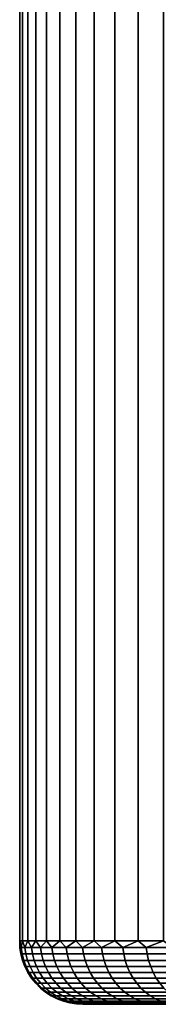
# Model space of a CAD drawing. Header units: metres. Extents: x -109 to 109, y -100 to 58.
# Tile 553 of 642: x 63.51 to 65.69, y 27.5 to 43. Entities that reach past the tile are written whole.
import ezdxf

# ---------------------------------------------------------------- set-up
doc = ezdxf.new("R2010")
doc.units = ezdxf.units.M
doc.layers.add('solid_21_062_100_XXX', color=7, linetype='CONTINUOUS')

msp = doc.modelspace()

# ---------------------------------------------------------------- linework, layer by layer
at = {"layer": 'solid_21_062_100_XXX'}
for points in [[(63.505302, 47.799999, -0.371239), (63.547691, 47.799999, -1.112499), (63.547688, 28.5, -1.112475), (63.505302, 28.5, -0.371229)], [(63.505302, 47.799999, 0.371239), (63.505302, 47.799999, -0.371239), (63.505302, 28.5, -0.371229), (63.505302, 28.5, 0.371229)], [(63.547691, 47.799999, 1.112499), (63.505302, 47.799999, 0.371239), (63.505302, 28.5, 0.371229), (63.547688, 28.5, 1.112475)], [(63.547691, 47.799999, -1.112499), (63.632324, 47.799999, -1.85011), (63.63232, 28.5, -1.850093), (63.547688, 28.5, -1.112475)], [(63.632324, 47.799999, 1.85011), (63.547691, 47.799999, 1.112499), (63.547688, 28.5, 1.112475), (63.63232, 28.5, 1.850093)], [(63.632324, 47.799999, -1.85011), (63.758923, 47.799999, -2.581661), (63.758926, 28.5, -2.581676), (63.63232, 28.5, -1.850093)], [(63.758923, 47.799999, 2.581661), (63.632324, 47.799999, 1.85011), (63.63232, 28.5, 1.850093), (63.758926, 28.5, 2.581676)], [(63.758923, 47.799999, -2.581661), (63.927086, 47.799999, -3.304815), (63.92709, 28.5, -3.304838), (63.758926, 28.5, -2.581676)], [(63.927086, 47.799999, 3.304815), (63.758923, 47.799999, 2.581661), (63.758926, 28.5, 2.581676), (63.92709, 28.5, 3.304838)], [(63.927086, 47.799999, -3.304815), (64.136261, 47.799999, -4.017209), (64.136269, 28.5, -4.017221), (63.92709, 28.5, -3.304838)], [(64.136261, 47.799999, 4.017209), (63.927086, 47.799999, 3.304815), (63.92709, 28.5, 3.304838), (64.136269, 28.5, 4.017221)], [(64.136261, 47.799999, -4.017209), (64.385773, 47.799999, -4.716507), (64.385765, 28.5, -4.7165), (64.136269, 28.5, -4.017221)], [(64.385773, 47.799999, 4.716507), (64.136261, 47.799999, 4.017209), (64.136269, 28.5, 4.017221), (64.385765, 28.5, 4.7165)], [(64.385773, 47.799999, -4.716507), (64.674797, 47.799999, -5.400416), (64.674782, 28.5, -5.400395), (64.385765, 28.5, -4.7165)], [(64.674797, 47.799999, 5.400416), (64.385773, 47.799999, 4.716507), (64.385765, 28.5, 4.7165), (64.674782, 28.5, 5.400395)], [(64.674797, 47.799999, -5.400416), (65.00238, 47.799999, -6.066692), (65.002373, 28.5, -6.066675), (64.674782, 28.5, -5.400395)], [(65.00238, 47.799999, 6.066692), (64.674797, 47.799999, 5.400416), (64.674782, 28.5, 5.400395), (65.002373, 28.5, 6.066675)], [(65.00238, 47.799999, -6.066692), (65.367455, 47.799999, -6.713157), (65.367462, 28.5, -6.713167), (65.002373, 28.5, -6.066675)], [(65.367455, 47.799999, 6.713157), (65.00238, 47.799999, 6.066692), (65.002373, 28.5, 6.066675), (65.367462, 28.5, 6.713167)], [(65.367455, 47.799999, -6.713157), (65.768852, 47.799999, -7.337741), (65.768867, 28.5, -7.337762), (65.367462, 28.5, -6.713167)], [(65.768852, 47.799999, 7.337741), (65.367455, 47.799999, 6.713157), (65.367462, 28.5, 6.713167), (65.768867, 28.5, 7.337762)], [(63.505302, 28.5, -0.371229), (63.525921, 28.395472, -0.728609), (63.505478, 28.395472)], [(63.505302, 28.5, -0.371229), (63.547688, 28.5, -1.112475), (63.525921, 28.395472, -0.728609)], [(63.505302, 28.5, 0.371229), (63.505478, 28.395472), (63.525921, 28.395472, 0.728609)], [(63.505302, 28.5, 0.371229), (63.505302, 28.5, -0.371229), (63.505478, 28.395472)], [(63.547688, 28.5, 1.112475), (63.505302, 28.5, 0.371229), (63.525921, 28.395472, 0.728609)], [(63.505478, 28.395472), (63.525921, 28.395472, -0.728609), (63.54229, 28.291986, -0.727689), (63.521873, 28.291986)], [(63.525921, 28.395472, 0.728609), (63.505478, 28.395472), (63.521873, 28.291986), (63.54229, 28.291986, 0.727689)], [(63.547688, 28.5, -1.112475), (63.587185, 28.395472, -1.454925), (63.525921, 28.395472, -0.728609)], [(63.547688, 28.5, 1.112475), (63.525921, 28.395472, 0.728609), (63.587185, 28.395472, 1.454925)], [(63.525921, 28.395472, -0.728609), (63.587185, 28.395472, -1.454925), (63.603477, 28.291986, -1.453089), (63.54229, 28.291986, -0.727689)], [(63.587185, 28.395472, 1.454925), (63.525921, 28.395472, 0.728609), (63.54229, 28.291986, 0.727689), (63.603477, 28.291986, 1.453089)], [(63.547688, 28.5, -1.112475), (63.63232, 28.5, -1.850093), (63.587185, 28.395472, -1.454925)], [(63.63232, 28.5, 1.850093), (63.547688, 28.5, 1.112475), (63.587185, 28.395472, 1.454925)], [(63.63232, 28.5, -1.850093), (63.689079, 28.395472, -2.176663), (63.587185, 28.395472, -1.454925)], [(63.63232, 28.5, 1.850093), (63.587185, 28.395472, 1.454925), (63.689079, 28.395472, 2.176663)], [(63.587185, 28.395472, -1.454925), (63.689079, 28.395472, -2.176663), (63.705242, 28.291986, -2.173917), (63.603477, 28.291986, -1.453089)], [(63.689079, 28.395472, 2.176663), (63.587185, 28.395472, 1.454925), (63.603477, 28.291986, 1.453089), (63.705242, 28.291986, 2.173917)], [(63.63232, 28.5, -1.850093), (63.758926, 28.5, -2.581676), (63.689079, 28.395472, -2.176663)], [(63.758926, 28.5, 2.581676), (63.63232, 28.5, 1.850093), (63.689079, 28.395472, 2.176663)], [(63.758926, 28.5, -2.581676), (63.83128, 28.395472, -2.891553), (63.689079, 28.395472, -2.176663)], [(63.758926, 28.5, 2.581676), (63.689079, 28.395472, 2.176663), (63.83128, 28.395472, 2.891553)], [(63.689079, 28.395472, -2.176663), (63.83128, 28.395472, -2.891553), (63.847263, 28.291986, -2.887905), (63.705242, 28.291986, -2.173917)], [(63.83128, 28.395472, 2.891553), (63.689079, 28.395472, 2.176663), (63.705242, 28.291986, 2.173917), (63.847263, 28.291986, 2.887905)], [(63.758926, 28.5, -2.581676), (63.92709, 28.5, -3.304838), (63.83128, 28.395472, -2.891553)], [(63.92709, 28.5, 3.304838), (63.758926, 28.5, 2.581676), (63.83128, 28.395472, 2.891553)], [(63.92709, 28.5, -3.304838), (64.013336, 28.395472, -3.597345), (63.83128, 28.395472, -2.891553)], [(63.92709, 28.5, 3.304838), (63.83128, 28.395472, 2.891553), (64.013336, 28.395472, 3.597345)], [(63.83128, 28.395472, -2.891553), (64.013336, 28.395472, -3.597345), (64.029091, 28.291986, -3.592806), (63.847263, 28.291986, -2.887905)], [(64.013336, 28.395472, 3.597345), (63.83128, 28.395472, 2.891553), (63.847263, 28.291986, 2.887905), (64.029091, 28.291986, 3.592806)], [(63.92709, 28.5, -3.304838), (64.136269, 28.5, -4.017221), (64.013336, 28.395472, -3.597345)], [(64.136269, 28.5, 4.017221), (63.92709, 28.5, 3.304838), (64.013336, 28.395472, 3.597345)], [(64.136269, 28.5, -4.017221), (64.234688, 28.395472, -4.291819), (64.013336, 28.395472, -3.597345)], [(64.136269, 28.5, 4.017221), (64.013336, 28.395472, 3.597345), (64.234688, 28.395472, 4.291819)], [(64.013336, 28.395472, -3.597345), (64.234688, 28.395472, -4.291819), (64.25016, 28.291986, -4.286403), (64.029091, 28.291986, -3.592806)], [(64.234688, 28.395472, 4.291819), (64.013336, 28.395472, 3.597345), (64.029091, 28.291986, 3.592806), (64.25016, 28.291986, 4.286403)], [(64.136269, 28.5, -4.017221), (64.385765, 28.5, -4.7165), (64.234688, 28.395472, -4.291819)], [(64.385765, 28.5, 4.7165), (64.136269, 28.5, 4.017221), (64.234688, 28.395472, 4.291819)], [(64.385765, 28.5, -4.7165), (64.494629, 28.395472, -4.972788), (64.234688, 28.395472, -4.291819)], [(64.385765, 28.5, 4.7165), (64.234688, 28.395472, 4.291819), (64.494629, 28.395472, 4.972788)], [(64.234688, 28.395472, -4.291819), (64.494629, 28.395472, -4.972788), (64.509773, 28.291986, -4.966514), (64.25016, 28.291986, -4.286403)], [(64.494629, 28.395472, 4.972788), (64.234688, 28.395472, 4.291819), (64.25016, 28.291986, 4.286403), (64.509773, 28.291986, 4.966514)], [(64.385765, 28.5, -4.7165), (64.674782, 28.5, -5.400395), (64.494629, 28.395472, -4.972788)], [(64.674782, 28.5, 5.400395), (64.385765, 28.5, 4.7165), (64.494629, 28.395472, 4.972788)], [(64.674782, 28.5, -5.400395), (64.792343, 28.395472, -5.638112), (64.494629, 28.395472, -4.972788)], [(64.674782, 28.5, 5.400395), (64.494629, 28.395472, 4.972788), (64.792343, 28.395472, 5.638112)], [(64.494629, 28.395472, -4.972788), (64.792343, 28.395472, -5.638112), (64.807114, 28.291986, -5.630998), (64.509773, 28.291986, -4.966514)], [(64.792343, 28.395472, 5.638112), (64.494629, 28.395472, 4.972788), (64.509773, 28.291986, 4.966514), (64.807114, 28.291986, 5.630998)], [(64.674782, 28.5, -5.400395), (65.002373, 28.5, -6.066675), (64.792343, 28.395472, -5.638112)], [(65.002373, 28.5, 6.066675), (64.674782, 28.5, 5.400395), (64.792343, 28.395472, 5.638112)], [(65.002373, 28.5, -6.066675), (65.126892, 28.395472, -6.285696), (64.792343, 28.395472, -5.638112)], [(65.002373, 28.5, 6.066675), (64.792343, 28.395472, 5.638112), (65.126892, 28.395472, 6.285696)], [(64.792343, 28.395472, -5.638112), (65.126892, 28.395472, -6.285696), (65.141243, 28.291986, -6.277765), (64.807114, 28.291986, -5.630998)], [(65.126892, 28.395472, 6.285696), (64.792343, 28.395472, 5.638112), (64.807114, 28.291986, 5.630998), (65.141243, 28.291986, 6.277765)], [(65.002373, 28.5, -6.066675), (65.367462, 28.5, -6.713167), (65.126892, 28.395472, -6.285696)], [(65.367462, 28.5, 6.713167), (65.002373, 28.5, 6.066675), (65.126892, 28.395472, 6.285696)], [(65.367462, 28.5, -6.713167), (65.497223, 28.395472, -6.913503), (65.126892, 28.395472, -6.285696)], [(65.367462, 28.5, 6.713167), (65.126892, 28.395472, 6.285696), (65.497223, 28.395472, 6.913503)], [(65.126892, 28.395472, -6.285696), (65.497223, 28.395472, -6.913503), (65.511108, 28.291986, -6.904779), (65.141243, 28.291986, -6.277765)], [(65.497223, 28.395472, 6.913503), (65.126892, 28.395472, 6.285696), (65.141243, 28.291986, 6.277765), (65.511108, 28.291986, 6.904779)], [(65.367462, 28.5, -6.713167), (65.768867, 28.5, -7.337762), (65.497223, 28.395472, -6.913503)], [(65.768867, 28.5, 7.337762), (65.367462, 28.5, 6.713167), (65.497223, 28.395472, 6.913503)], [(65.768867, 28.5, -7.337762), (65.902176, 28.395472, -7.519557), (65.497223, 28.395472, -6.913503)], [(65.768867, 28.5, 7.337762), (65.497223, 28.395472, 6.913503), (65.902176, 28.395472, 7.519557)], [(65.497223, 28.395472, -6.913503), (65.902176, 28.395472, -7.519557), (65.91555, 28.291986, -7.510069), (65.511108, 28.291986, -6.904779)], [(65.902176, 28.395472, 7.519557), (65.497223, 28.395472, 6.913503), (65.511108, 28.291986, 6.904779), (65.91555, 28.291986, 7.510069)], [(63.521873, 28.291986), (63.54229, 28.291986, -0.727689), (63.569382, 28.190784, -0.726168), (63.549007, 28.190784)], [(63.54229, 28.291986, 0.727689), (63.521873, 28.291986), (63.549007, 28.190784), (63.569382, 28.190784, 0.726168)], [(63.54229, 28.291986, -0.727689), (63.603477, 28.291986, -1.453089), (63.63044, 28.190784, -1.450051), (63.569382, 28.190784, -0.726168)], [(63.603477, 28.291986, 1.453089), (63.54229, 28.291986, 0.727689), (63.569382, 28.190784, 0.726168), (63.63044, 28.190784, 1.450051)], [(63.603477, 28.291986, -1.453089), (63.705242, 28.291986, -2.173917), (63.731991, 28.190784, -2.169372), (63.63044, 28.190784, -1.450051)], [(63.705242, 28.291986, 2.173917), (63.603477, 28.291986, 1.453089), (63.63044, 28.190784, 1.450051), (63.731991, 28.190784, 2.169372)], [(63.705242, 28.291986, -2.173917), (63.847263, 28.291986, -2.887905), (63.873718, 28.190784, -2.881867), (63.731991, 28.190784, -2.169372)], [(63.847263, 28.291986, 2.887905), (63.705242, 28.291986, 2.173917), (63.731991, 28.190784, 2.169372), (63.873718, 28.190784, 2.881867)], [(63.847263, 28.291986, -2.887905), (64.029091, 28.291986, -3.592806), (64.055168, 28.190784, -3.585294), (63.873718, 28.190784, -2.881867)], [(64.029091, 28.291986, 3.592806), (63.847263, 28.291986, 2.887905), (63.873718, 28.190784, 2.881867), (64.055168, 28.190784, 3.585294)], [(64.029091, 28.291986, -3.592806), (64.25016, 28.291986, -4.286403), (64.275772, 28.190784, -4.277442), (64.055168, 28.190784, -3.585294)], [(64.25016, 28.291986, 4.286403), (64.029091, 28.291986, 3.592806), (64.055168, 28.190784, 3.585294), (64.275772, 28.190784, 4.277442)], [(64.25016, 28.291986, -4.286403), (64.509773, 28.291986, -4.966514), (64.534843, 28.190784, -4.95613), (64.275772, 28.190784, -4.277442)], [(64.509773, 28.291986, 4.966514), (64.25016, 28.291986, 4.286403), (64.275772, 28.190784, 4.277442), (64.534843, 28.190784, 4.95613)], [(64.509773, 28.291986, -4.966514), (64.807114, 28.291986, -5.630998), (64.831558, 28.190784, -5.619225), (64.534843, 28.190784, -4.95613)], [(64.807114, 28.291986, 5.630998), (64.509773, 28.291986, 4.966514), (64.534843, 28.190784, 4.95613), (64.831558, 28.190784, 5.619225)], [(64.807114, 28.291986, -5.630998), (65.141243, 28.291986, -6.277765), (65.164986, 28.190784, -6.264639), (64.831558, 28.190784, -5.619225)], [(65.141243, 28.291986, 6.277765), (64.807114, 28.291986, 5.630998), (64.831558, 28.190784, 5.619225), (65.164986, 28.190784, 6.264639)], [(65.141243, 28.291986, -6.277765), (65.511108, 28.291986, -6.904779), (65.534081, 28.190784, -6.890343), (65.164986, 28.190784, -6.264639)], [(65.511108, 28.291986, 6.904779), (65.141243, 28.291986, 6.277765), (65.164986, 28.190784, 6.264639), (65.534081, 28.190784, 6.890343)], [(65.511108, 28.291986, -6.904779), (65.91555, 28.291986, -7.510069), (65.937675, 28.190784, -7.494367), (65.534081, 28.190784, -6.890343)], [(65.91555, 28.291986, 7.510069), (65.511108, 28.291986, 6.904779), (65.534081, 28.190784, 6.890343), (65.937675, 28.190784, 7.494367)], [(63.549007, 28.190784), (63.569382, 28.190784, -0.726168), (63.606899, 28.092976, -0.724061), (63.586582, 28.092976)], [(63.569382, 28.190784, 0.726168), (63.549007, 28.190784), (63.586582, 28.092976), (63.606899, 28.092976, 0.724061)], [(63.569382, 28.190784, -0.726168), (63.63044, 28.190784, -1.450051), (63.667778, 28.092976, -1.445844), (63.606899, 28.092976, -0.724061)], [(63.63044, 28.190784, 1.450051), (63.569382, 28.190784, 0.726168), (63.606899, 28.092976, 0.724061), (63.667778, 28.092976, 1.445844)], [(63.586582, 28.092976), (63.606899, 28.092976, -0.724061), (63.654423, 27.999638, -0.721392), (63.634186, 27.999638)], [(63.606899, 28.092976, 0.724061), (63.586582, 28.092976), (63.634186, 27.999638), (63.654423, 27.999638, 0.721392)], [(63.606899, 28.092976, -0.724061), (63.667778, 28.092976, -1.445844), (63.71508, 27.999638, -1.440514), (63.654423, 27.999638, -0.721392)], [(63.667778, 28.092976, 1.445844), (63.606899, 28.092976, 0.724061), (63.654423, 27.999638, 0.721392), (63.71508, 27.999638, 1.440514)], [(63.63044, 28.190784, -1.450051), (63.731991, 28.190784, -2.169372), (63.769035, 28.092976, -2.163078), (63.667778, 28.092976, -1.445844)], [(63.731991, 28.190784, 2.169372), (63.63044, 28.190784, 1.450051), (63.667778, 28.092976, 1.445844), (63.769035, 28.092976, 2.163078)], [(63.667778, 28.092976, -1.445844), (63.769035, 28.092976, -2.163078), (63.815964, 27.999638, -2.155104), (63.71508, 27.999638, -1.440514)], [(63.769035, 28.092976, 2.163078), (63.667778, 28.092976, 1.445844), (63.71508, 27.999638, 1.440514), (63.815964, 27.999638, 2.155104)], [(63.731991, 28.190784, -2.169372), (63.873718, 28.190784, -2.881867), (63.910347, 28.092976, -2.873506), (63.769035, 28.092976, -2.163078)], [(63.873718, 28.190784, 2.881867), (63.731991, 28.190784, 2.169372), (63.769035, 28.092976, 2.163078), (63.910347, 28.092976, 2.873506)], [(63.769035, 28.092976, -2.163078), (63.910347, 28.092976, -2.873506), (63.956757, 27.999638, -2.862913), (63.815964, 27.999638, -2.155104)], [(63.910347, 28.092976, 2.873506), (63.769035, 28.092976, 2.163078), (63.815964, 27.999638, 2.155104), (63.956757, 27.999638, 2.862913)], [(63.873718, 28.190784, -2.881867), (64.055168, 28.190784, -3.585294), (64.09127, 28.092976, -3.574893), (63.910347, 28.092976, -2.873506)], [(64.055168, 28.190784, 3.585294), (63.873718, 28.190784, 2.881867), (63.910347, 28.092976, 2.873506), (64.09127, 28.092976, 3.574893)], [(63.910347, 28.092976, -2.873506), (64.09127, 28.092976, -3.574893), (64.137016, 27.999638, -3.561715), (63.956757, 27.999638, -2.862913)], [(64.09127, 28.092976, 3.574893), (63.910347, 28.092976, 2.873506), (63.956757, 27.999638, 2.862913), (64.137016, 27.999638, 3.561715)], [(64.055168, 28.190784, -3.585294), (64.275772, 28.190784, -4.277442), (64.311241, 28.092976, -4.265031), (64.09127, 28.092976, -3.574893)], [(64.275772, 28.190784, 4.277442), (64.055168, 28.190784, 3.585294), (64.09127, 28.092976, 3.574893), (64.311241, 28.092976, 4.265031)], [(64.09127, 28.092976, -3.574893), (64.311241, 28.092976, -4.265031), (64.356171, 27.999638, -4.24931), (64.137016, 27.999638, -3.561715)], [(64.311241, 28.092976, 4.265031), (64.09127, 28.092976, 3.574893), (64.137016, 27.999638, 3.561715), (64.356171, 27.999638, 4.24931)], [(64.275772, 28.190784, -4.277442), (64.534843, 28.190784, -4.95613), (64.569557, 28.092976, -4.941751), (64.311241, 28.092976, -4.265031)], [(64.534843, 28.190784, 4.95613), (64.275772, 28.190784, 4.277442), (64.311241, 28.092976, 4.265031), (64.569557, 28.092976, 4.941751)], [(64.311241, 28.092976, -4.265031), (64.569557, 28.092976, -4.941751), (64.613533, 27.999638, -4.923534), (64.356171, 27.999638, -4.24931)], [(64.569557, 28.092976, 4.941751), (64.311241, 28.092976, 4.265031), (64.356171, 27.999638, 4.24931), (64.613533, 27.999638, 4.923534)], [(64.534843, 28.190784, -4.95613), (64.831558, 28.190784, -5.619225), (64.86541, 28.092976, -5.602922), (64.569557, 28.092976, -4.941751)], [(64.831558, 28.190784, 5.619225), (64.534843, 28.190784, 4.95613), (64.569557, 28.092976, 4.941751), (64.86541, 28.092976, 5.602922)], [(64.569557, 28.092976, -4.941751), (64.86541, 28.092976, -5.602922), (64.908302, 27.999638, -5.582268), (64.613533, 27.999638, -4.923534)], [(64.86541, 28.092976, 5.602922), (64.569557, 28.092976, 4.941751), (64.613533, 27.999638, 4.923534), (64.908302, 27.999638, 5.582268)], [(64.831558, 28.190784, -5.619225), (65.164986, 28.190784, -6.264639), (65.197876, 28.092976, -6.246464), (64.86541, 28.092976, -5.602922)], [(65.164986, 28.190784, 6.264639), (64.831558, 28.190784, 5.619225), (64.86541, 28.092976, 5.602922), (65.197876, 28.092976, 6.246464)], [(64.86541, 28.092976, -5.602922), (65.197876, 28.092976, -6.246464), (65.23954, 27.999638, -6.223438), (64.908302, 27.999638, -5.582268)], [(65.197876, 28.092976, 6.246464), (64.86541, 28.092976, 5.602922), (64.908302, 27.999638, 5.582268), (65.23954, 27.999638, 6.223438)], [(65.164986, 28.190784, -6.264639), (65.534081, 28.190784, -6.890343), (65.565895, 28.092976, -6.870352), (65.197876, 28.092976, -6.246464)], [(65.534081, 28.190784, 6.890343), (65.164986, 28.190784, 6.264639), (65.197876, 28.092976, 6.246464), (65.565895, 28.092976, 6.870352)], [(65.197876, 28.092976, -6.246464), (65.565895, 28.092976, -6.870352), (65.606201, 27.999638, -6.845027), (65.23954, 27.999638, -6.223438)], [(65.565895, 28.092976, 6.870352), (65.197876, 28.092976, 6.246464), (65.23954, 27.999638, 6.223438), (65.606201, 27.999638, 6.845027)], [(65.534081, 28.190784, -6.890343), (65.937675, 28.190784, -7.494367), (65.968323, 28.092976, -7.472624), (65.565895, 28.092976, -6.870352)], [(65.937675, 28.190784, 7.494367), (65.534081, 28.190784, 6.890343), (65.565895, 28.092976, 6.870352), (65.968323, 28.092976, 7.472624)], [(65.565895, 28.092976, -6.870352), (65.968323, 28.092976, -7.472624), (66.007141, 27.999638, -7.445078), (65.606201, 27.999638, -6.845027)], [(65.968323, 28.092976, 7.472624), (65.565895, 28.092976, 6.870352), (65.606201, 27.999638, 6.845027), (66.007141, 27.999638, 7.445078)], [(63.634186, 27.999638), (63.654423, 27.999638, -0.721392), (63.711441, 27.911791, -0.71819), (63.691292, 27.911791)], [(63.654423, 27.999638, 0.721392), (63.634186, 27.999638), (63.691292, 27.911791), (63.711441, 27.911791, 0.71819)], [(63.654423, 27.999638, -0.721392), (63.71508, 27.999638, -1.440514), (63.771828, 27.911791, -1.43412), (63.711441, 27.911791, -0.71819)], [(63.71508, 27.999638, 1.440514), (63.654423, 27.999638, 0.721392), (63.711441, 27.911791, 0.71819), (63.771828, 27.911791, 1.43412)], [(63.691292, 27.911791), (63.711441, 27.911791, -0.71819), (63.777321, 27.830402, -0.71449), (63.757275, 27.830402)], [(63.711441, 27.911791, 0.71819), (63.691292, 27.911791), (63.757275, 27.830402), (63.777321, 27.830402, 0.71449)], [(63.711441, 27.911791, -0.71819), (63.771828, 27.911791, -1.43412), (63.837399, 27.830402, -1.426732), (63.777321, 27.830402, -0.71449)], [(63.771828, 27.911791, 1.43412), (63.711441, 27.911791, 0.71819), (63.777321, 27.830402, 0.71449), (63.837399, 27.830402, 1.426732)], [(63.71508, 27.999638, -1.440514), (63.815964, 27.999638, -2.155104), (63.872265, 27.911791, -2.145539), (63.771828, 27.911791, -1.43412)], [(63.815964, 27.999638, 2.155104), (63.71508, 27.999638, 1.440514), (63.771828, 27.911791, 1.43412), (63.872265, 27.911791, 2.145539)], [(63.771828, 27.911791, -1.43412), (63.872265, 27.911791, -2.145539), (63.937317, 27.830402, -2.134486), (63.837399, 27.830402, -1.426732)], [(63.872265, 27.911791, 2.145539), (63.771828, 27.911791, 1.43412), (63.837399, 27.830402, 1.426732), (63.937317, 27.830402, 2.134486)], [(63.815964, 27.999638, -2.155104), (63.956757, 27.999638, -2.862913), (64.012428, 27.911791, -2.850206), (63.872265, 27.911791, -2.145539)], [(63.956757, 27.999638, 2.862913), (63.815964, 27.999638, 2.155104), (63.872265, 27.911791, 2.145539), (64.012428, 27.911791, 2.850206)], [(63.872265, 27.911791, -2.145539), (64.012428, 27.911791, -2.850206), (64.076759, 27.830402, -2.835523), (63.937317, 27.830402, -2.134486)], [(64.012428, 27.911791, 2.850206), (63.872265, 27.911791, 2.145539), (63.937317, 27.830402, 2.134486), (64.076759, 27.830402, 2.835523)], [(63.956757, 27.999638, -2.862913), (64.137016, 27.999638, -3.561715), (64.191887, 27.911791, -3.545906), (64.012428, 27.911791, -2.850206)], [(64.137016, 27.999638, 3.561715), (63.956757, 27.999638, 2.862913), (64.012428, 27.911791, 2.850206), (64.191887, 27.911791, 3.545906)], [(64.012428, 27.911791, -2.850206), (64.191887, 27.911791, -3.545906), (64.255295, 27.830402, -3.527639), (64.076759, 27.830402, -2.835523)], [(64.191887, 27.911791, 3.545906), (64.012428, 27.911791, 2.850206), (64.076759, 27.830402, 2.835523), (64.255295, 27.830402, 3.527639)], [(64.137016, 27.999638, -3.561715), (64.356171, 27.999638, -4.24931), (64.410072, 27.911791, -4.230448), (64.191887, 27.911791, -3.545906)], [(64.356171, 27.999638, 4.24931), (64.137016, 27.999638, 3.561715), (64.191887, 27.911791, 3.545906), (64.410072, 27.911791, 4.230448)], [(64.191887, 27.911791, -3.545906), (64.410072, 27.911791, -4.230448), (64.472359, 27.830402, -4.208655), (64.255295, 27.830402, -3.527639)], [(64.410072, 27.911791, 4.230448), (64.191887, 27.911791, 3.545906), (64.255295, 27.830402, 3.527639), (64.472359, 27.830402, 4.208655)], [(64.356171, 27.999638, -4.24931), (64.613533, 27.999638, -4.923534), (64.666298, 27.911791, -4.901681), (64.410072, 27.911791, -4.230448)], [(64.613533, 27.999638, 4.923534), (64.356171, 27.999638, 4.24931), (64.410072, 27.911791, 4.230448), (64.666298, 27.911791, 4.901681)], [(64.410072, 27.911791, -4.230448), (64.666298, 27.911791, -4.901681), (64.727257, 27.830402, -4.87643), (64.472359, 27.830402, -4.208655)], [(64.666298, 27.911791, 4.901681), (64.410072, 27.911791, 4.230448), (64.472359, 27.830402, 4.208655), (64.727257, 27.830402, 4.87643)], [(64.613533, 27.999638, -4.923534), (64.908302, 27.999638, -5.582268), (64.959755, 27.911791, -5.557491), (64.666298, 27.911791, -4.901681)], [(64.908302, 27.999638, 5.582268), (64.613533, 27.999638, 4.923534), (64.666298, 27.911791, 4.901681), (64.959755, 27.911791, 5.557491)], [(64.666298, 27.911791, -4.901681), (64.959755, 27.911791, -5.557491), (65.019203, 27.830402, -5.528861), (64.727257, 27.830402, -4.87643)], [(64.959755, 27.911791, 5.557491), (64.666298, 27.911791, 4.901681), (64.727257, 27.830402, 4.87643), (65.019203, 27.830402, 5.528861)], [(64.908302, 27.999638, -5.582268), (65.23954, 27.999638, -6.223438), (65.28952, 27.911791, -6.195815), (64.959755, 27.911791, -5.557491)], [(65.23954, 27.999638, 6.223438), (64.908302, 27.999638, 5.582268), (64.959755, 27.911791, 5.557491), (65.28952, 27.911791, 6.195815)], [(64.959755, 27.911791, -5.557491), (65.28952, 27.911791, -6.195815), (65.347267, 27.830402, -6.163897), (65.019203, 27.830402, -5.528861)], [(65.28952, 27.911791, 6.195815), (64.959755, 27.911791, 5.557491), (65.019203, 27.830402, 5.528861), (65.347267, 27.830402, 6.163897)], [(65.23954, 27.999638, -6.223438), (65.606201, 27.999638, -6.845027), (65.654556, 27.911791, -6.814644), (65.28952, 27.911791, -6.195815)], [(65.606201, 27.999638, 6.845027), (65.23954, 27.999638, 6.223438), (65.28952, 27.911791, 6.195815), (65.654556, 27.911791, 6.814644)], [(65.28952, 27.911791, -6.195815), (65.654556, 27.911791, -6.814644), (65.710426, 27.830402, -6.779538), (65.347267, 27.830402, -6.163897)], [(65.654556, 27.911791, 6.814644), (65.28952, 27.911791, 6.195815), (65.347267, 27.830402, 6.163897), (65.710426, 27.830402, 6.779538)], [(65.606201, 27.999638, -6.845027), (66.007141, 27.999638, -7.445078), (66.053719, 27.911791, -7.412032), (65.654556, 27.911791, -6.814644)], [(66.007141, 27.999638, 7.445078), (65.606201, 27.999638, 6.845027), (65.654556, 27.911791, 6.814644), (66.053719, 27.911791, 7.412032)], [(65.654556, 27.911791, -6.814644), (66.053719, 27.911791, -7.412032), (66.107536, 27.830402, -7.373849), (65.710426, 27.830402, -6.779538)], [(66.053719, 27.911791, 7.412032), (65.654556, 27.911791, 6.814644), (65.710426, 27.830402, 6.779538), (66.107536, 27.830402, 7.373849)], [(63.757275, 27.830402), (63.777321, 27.830402, -0.71449), (63.851345, 27.756365, -0.710333), (63.831413, 27.756365)], [(63.777321, 27.830402, 0.71449), (63.757275, 27.830402), (63.831413, 27.756365), (63.851345, 27.756365, 0.710333)], [(63.777321, 27.830402, -0.71449), (63.837399, 27.830402, -1.426732), (63.911072, 27.756365, -1.418432), (63.851345, 27.756365, -0.710333)], [(63.837399, 27.830402, 1.426732), (63.777321, 27.830402, 0.71449), (63.851345, 27.756365, 0.710333), (63.911072, 27.756365, 1.418432)], [(63.831413, 27.756365), (63.851345, 27.756365, -0.710333), (63.932693, 27.690491, -0.705765), (63.912891, 27.690491)], [(63.851345, 27.756365, 0.710333), (63.831413, 27.756365), (63.912891, 27.690491), (63.932693, 27.690491, 0.705765)], [(63.837399, 27.830402, -1.426732), (63.937317, 27.830402, -2.134486), (64.010406, 27.756365, -2.122067), (63.911072, 27.756365, -1.418432)], [(63.937317, 27.830402, 2.134486), (63.837399, 27.830402, 1.426732), (63.911072, 27.756365, 1.418432), (64.010406, 27.756365, 2.122067)], [(63.851345, 27.756365, -0.710333), (63.911072, 27.756365, -1.418432), (63.992039, 27.690491, -1.409309), (63.932693, 27.690491, -0.705765)], [(63.911072, 27.756365, 1.418432), (63.851345, 27.756365, 0.710333), (63.932693, 27.690491, 0.705765), (63.992039, 27.690491, 1.409309)], [(63.911072, 27.756365, -1.418432), (64.010406, 27.756365, -2.122067), (64.090736, 27.690491, -2.108419), (63.992039, 27.690491, -1.409309)], [(64.010406, 27.756365, 2.122067), (63.911072, 27.756365, 1.418432), (63.992039, 27.690491, 1.409309), (64.090736, 27.690491, 2.108419)], [(63.937317, 27.830402, -2.134486), (64.076759, 27.830402, -2.835523), (64.14904, 27.756365, -2.819026), (64.010406, 27.756365, -2.122067)], [(64.076759, 27.830402, 2.835523), (63.937317, 27.830402, 2.134486), (64.010406, 27.756365, 2.122067), (64.14904, 27.756365, 2.819026)], [(64.010406, 27.756365, -2.122067), (64.14904, 27.756365, -2.819026), (64.228477, 27.690491, -2.800895), (64.090736, 27.690491, -2.108419)], [(64.14904, 27.756365, 2.819026), (64.010406, 27.756365, 2.122067), (64.090736, 27.690491, 2.108419), (64.228477, 27.690491, 2.800895)], [(64.076759, 27.830402, -2.835523), (64.255295, 27.830402, -3.527639), (64.326538, 27.756365, -3.507114), (64.14904, 27.756365, -2.819026)], [(64.255295, 27.830402, 3.527639), (64.076759, 27.830402, 2.835523), (64.14904, 27.756365, 2.819026), (64.326538, 27.756365, 3.507114)], [(64.14904, 27.756365, -2.819026), (64.326538, 27.756365, -3.507114), (64.404831, 27.690491, -3.484558), (64.228477, 27.690491, -2.800895)], [(64.326538, 27.756365, 3.507114), (64.14904, 27.756365, 2.819026), (64.228477, 27.690491, 2.800895), (64.404831, 27.690491, 3.484558)], [(64.255295, 27.830402, -3.527639), (64.472359, 27.830402, -4.208655), (64.542336, 27.756365, -4.184169), (64.326538, 27.756365, -3.507114)], [(64.472359, 27.830402, 4.208655), (64.255295, 27.830402, 3.527639), (64.326538, 27.756365, 3.507114), (64.542336, 27.756365, 4.184169)], [(64.326538, 27.756365, -3.507114), (64.542336, 27.756365, -4.184169), (64.61924, 27.690491, -4.157258), (64.404831, 27.690491, -3.484558)], [(64.542336, 27.756365, 4.184169), (64.326538, 27.756365, 3.507114), (64.404831, 27.690491, 3.484558), (64.61924, 27.690491, 4.157258)], [(64.472359, 27.830402, -4.208655), (64.727257, 27.830402, -4.87643), (64.795753, 27.756365, -4.848058), (64.542336, 27.756365, -4.184169)], [(64.727257, 27.830402, 4.87643), (64.472359, 27.830402, 4.208655), (64.542336, 27.756365, 4.184169), (64.795753, 27.756365, 4.848058)], [(64.542336, 27.756365, -4.184169), (64.795753, 27.756365, -4.848058), (64.871033, 27.690491, -4.816877), (64.61924, 27.690491, -4.157258)], [(64.795753, 27.756365, 4.848058), (64.542336, 27.756365, 4.184169), (64.61924, 27.690491, 4.157258), (64.871033, 27.690491, 4.816877)], [(64.727257, 27.830402, -4.87643), (65.019203, 27.830402, -5.528861), (65.085999, 27.756365, -5.496693), (64.795753, 27.756365, -4.848058)], [(65.019203, 27.830402, 5.528861), (64.727257, 27.830402, 4.87643), (64.795753, 27.756365, 4.848058), (65.085999, 27.756365, 5.496693)], [(64.795753, 27.756365, -4.848058), (65.085999, 27.756365, -5.496693), (65.159409, 27.690491, -5.461341), (64.871033, 27.690491, -4.816877)], [(65.085999, 27.756365, 5.496693), (64.795753, 27.756365, 4.848058), (64.871033, 27.690491, 4.816877), (65.159409, 27.690491, 5.461341)], [(65.019203, 27.830402, -5.528861), (65.347267, 27.830402, -6.163897), (65.412155, 27.756365, -6.128034), (65.085999, 27.756365, -5.496693)], [(65.347267, 27.830402, 6.163897), (65.019203, 27.830402, 5.528861), (65.085999, 27.756365, 5.496693), (65.412155, 27.756365, 6.128034)], [(65.085999, 27.756365, -5.496693), (65.412155, 27.756365, -6.128034), (65.483467, 27.690491, -6.088622), (65.159409, 27.690491, -5.461341)], [(65.412155, 27.756365, 6.128034), (65.085999, 27.756365, 5.496693), (65.159409, 27.690491, 5.461341), (65.483467, 27.690491, 6.088622)], [(65.347267, 27.830402, -6.163897), (65.710426, 27.830402, -6.779538), (65.773201, 27.756365, -6.740094), (65.412155, 27.756365, -6.128034)], [(65.710426, 27.830402, 6.779538), (65.347267, 27.830402, 6.163897), (65.412155, 27.756365, 6.128034), (65.773201, 27.756365, 6.740094)], [(65.412155, 27.756365, -6.128034), (65.773201, 27.756365, -6.740094), (65.842194, 27.690491, -6.696745), (65.483467, 27.690491, -6.088622)], [(65.773201, 27.756365, 6.740094), (65.412155, 27.756365, 6.128034), (65.483467, 27.690491, 6.088622), (65.842194, 27.690491, 6.696745)], [(63.912891, 27.690491), (63.932693, 27.690491, -0.705765), (64.020477, 27.633503, -0.700835), (64.000816, 27.633503)], [(63.932693, 27.690491, 0.705765), (63.912891, 27.690491), (64.000816, 27.633503), (64.020477, 27.633503, 0.700835)], [(63.932693, 27.690491, -0.705765), (63.992039, 27.690491, -1.409309), (64.079407, 27.633503, -1.399464), (64.020477, 27.633503, -0.700835)], [(63.992039, 27.690491, 1.409309), (63.932693, 27.690491, 0.705765), (64.020477, 27.633503, 0.700835), (64.079407, 27.633503, 1.399464)], [(63.992039, 27.690491, -1.409309), (64.090736, 27.690491, -2.108419), (64.177414, 27.633503, -2.093691), (64.079407, 27.633503, -1.399464)], [(64.090736, 27.690491, 2.108419), (63.992039, 27.690491, 1.409309), (64.079407, 27.633503, 1.399464), (64.177414, 27.633503, 2.093691)], [(64.000816, 27.633503), (64.020477, 27.633503, -0.700835), (64.113739, 27.586029, -0.695598), (64.094223, 27.586029)], [(64.020477, 27.633503, 0.700835), (64.000816, 27.633503), (64.094223, 27.586029), (64.113739, 27.586029, 0.695598)], [(64.020477, 27.633503, -0.700835), (64.079407, 27.633503, -1.399464), (64.172226, 27.586029, -1.389007), (64.113739, 27.586029, -0.695598)], [(64.079407, 27.633503, 1.399464), (64.020477, 27.633503, 0.700835), (64.113739, 27.586029, 0.695598), (64.172226, 27.586029, 1.389007)], [(64.079407, 27.633503, -1.399464), (64.177414, 27.633503, -2.093691), (64.269501, 27.586029, -2.078045), (64.172226, 27.586029, -1.389007)], [(64.177414, 27.633503, 2.093691), (64.079407, 27.633503, 1.399464), (64.172226, 27.586029, 1.389007), (64.269501, 27.586029, 2.078045)], [(64.090736, 27.690491, -2.108419), (64.228477, 27.690491, -2.800895), (64.314194, 27.633503, -2.78133), (64.177414, 27.633503, -2.093691)], [(64.228477, 27.690491, 2.800895), (64.090736, 27.690491, 2.108419), (64.177414, 27.633503, 2.093691), (64.314194, 27.633503, 2.78133)], [(64.177414, 27.633503, -2.093691), (64.314194, 27.633503, -2.78133), (64.405258, 27.586029, -2.760546), (64.269501, 27.586029, -2.078045)], [(64.314194, 27.633503, 2.78133), (64.177414, 27.633503, 2.093691), (64.269501, 27.586029, 2.078045), (64.405258, 27.586029, 2.760546)], [(64.228477, 27.690491, -2.800895), (64.404831, 27.690491, -3.484558), (64.489319, 27.633503, -3.460218), (64.314194, 27.633503, -2.78133)], [(64.404831, 27.690491, 3.484558), (64.228477, 27.690491, 2.800895), (64.314194, 27.633503, 2.78133), (64.489319, 27.633503, 3.460218)], [(64.314194, 27.633503, -2.78133), (64.489319, 27.633503, -3.460218), (64.579071, 27.586029, -3.43436), (64.405258, 27.586029, -2.760546)], [(64.489319, 27.633503, 3.460218), (64.314194, 27.633503, 2.78133), (64.405258, 27.586029, 2.760546), (64.579071, 27.586029, 3.43436)], [(64.404831, 27.690491, -3.484558), (64.61924, 27.690491, -4.157258), (64.702232, 27.633503, -4.128219), (64.489319, 27.633503, -3.460218)], [(64.61924, 27.690491, 4.157258), (64.404831, 27.690491, 3.484558), (64.489319, 27.633503, 3.460218), (64.702232, 27.633503, 4.128219)], [(64.489319, 27.633503, -3.460218), (64.702232, 27.633503, -4.128219), (64.79039, 27.586029, -4.097369), (64.579071, 27.586029, -3.43436)], [(64.702232, 27.633503, 4.128219), (64.489319, 27.633503, 3.460218), (64.579071, 27.586029, 3.43436), (64.79039, 27.586029, 4.097369)], [(64.61924, 27.690491, -4.157258), (64.871033, 27.690491, -4.816877), (64.952263, 27.633503, -4.78323), (64.702232, 27.633503, -4.128219)], [(64.871033, 27.690491, 4.816877), (64.61924, 27.690491, 4.157258), (64.702232, 27.633503, 4.128219), (64.952263, 27.633503, 4.78323)], [(64.702232, 27.633503, -4.128219), (64.952263, 27.633503, -4.78323), (65.038551, 27.586029, -4.747487), (64.79039, 27.586029, -4.097369)], [(64.952263, 27.633503, 4.78323), (64.702232, 27.633503, 4.128219), (64.79039, 27.586029, 4.097369), (65.038551, 27.586029, 4.747487)], [(64.871033, 27.690491, -4.816877), (65.159409, 27.690491, -5.461341), (65.238625, 27.633503, -5.423193), (64.952263, 27.633503, -4.78323)], [(65.159409, 27.690491, 5.461341), (64.871033, 27.690491, 4.816877), (64.952263, 27.633503, 4.78323), (65.238625, 27.633503, 5.423193)], [(64.952263, 27.633503, -4.78323), (65.238625, 27.633503, -5.423193), (65.322777, 27.586029, -5.382666), (65.038551, 27.586029, -4.747487)], [(65.238625, 27.633503, 5.423193), (64.952263, 27.633503, 4.78323), (65.038551, 27.586029, 4.747487), (65.322777, 27.586029, 5.382666)], [(65.159409, 27.690491, -5.461341), (65.483467, 27.690491, -6.088622), (65.560425, 27.633503, -6.046091), (65.238625, 27.633503, -5.423193)], [(65.483467, 27.690491, 6.088622), (65.159409, 27.690491, 5.461341), (65.238625, 27.633503, 5.423193), (65.560425, 27.633503, 6.046091)], [(65.238625, 27.633503, -5.423193), (65.560425, 27.633503, -6.046091), (65.642174, 27.586029, -6.00091), (65.322777, 27.586029, -5.382666)], [(65.560425, 27.633503, 6.046091), (65.238625, 27.633503, 5.423193), (65.322777, 27.586029, 5.382666), (65.642174, 27.586029, 6.00091)], [(65.483467, 27.690491, -6.088622), (65.842194, 27.690491, -6.696745), (65.916641, 27.633503, -6.649967), (65.560425, 27.633503, -6.046091)], [(65.842194, 27.690491, 6.696745), (65.483467, 27.690491, 6.088622), (65.560425, 27.633503, 6.046091), (65.916641, 27.633503, 6.649967)], [(65.560425, 27.633503, -6.046091), (65.916641, 27.633503, -6.649967), (65.995728, 27.586029, -6.600273), (65.642174, 27.586029, -6.00091)], [(65.916641, 27.633503, 6.649967), (65.560425, 27.633503, 6.046091), (65.642174, 27.586029, 6.00091), (65.995728, 27.586029, 6.600273)], [(64.094223, 27.586029), (64.113739, 27.586029, -0.695598), (64.211441, 27.548588, -0.690111), (64.192078, 27.548588)], [(64.113739, 27.586029, 0.695598), (64.094223, 27.586029), (64.192078, 27.548588), (64.211441, 27.548588, 0.690111)], [(64.113739, 27.586029, -0.695598), (64.172226, 27.586029, -1.389007), (64.26947, 27.548588, -1.37805), (64.211441, 27.548588, -0.690111)], [(64.172226, 27.586029, 1.389007), (64.113739, 27.586029, 0.695598), (64.211441, 27.548588, 0.690111), (64.26947, 27.548588, 1.37805)], [(64.172226, 27.586029, -1.389007), (64.269501, 27.586029, -2.078045), (64.365974, 27.548588, -2.061653), (64.26947, 27.548588, -1.37805)], [(64.269501, 27.586029, 2.078045), (64.172226, 27.586029, 1.389007), (64.26947, 27.548588, 1.37805), (64.365974, 27.548588, 2.061653)], [(64.192078, 27.548588), (64.211441, 27.548588, -0.690111), (64.312523, 27.521591, -0.684434), (64.29332, 27.521591)], [(64.211441, 27.548588, 0.690111), (64.192078, 27.548588), (64.29332, 27.521591), (64.312523, 27.521591, 0.684434)], [(64.211441, 27.548588, -0.690111), (64.26947, 27.548588, -1.37805), (64.370071, 27.521591, -1.366715), (64.312523, 27.521591, -0.684434)], [(64.26947, 27.548588, 1.37805), (64.211441, 27.548588, 0.690111), (64.312523, 27.521591, 0.684434), (64.370071, 27.521591, 1.366715)], [(64.26947, 27.548588, -1.37805), (64.365974, 27.548588, -2.061653), (64.465782, 27.521591, -2.044695), (64.370071, 27.521591, -1.366715)], [(64.365974, 27.548588, 2.061653), (64.26947, 27.548588, 1.37805), (64.370071, 27.521591, 1.366715), (64.465782, 27.521591, 2.044695)], [(64.269501, 27.586029, -2.078045), (64.405258, 27.586029, -2.760546), (64.500664, 27.548588, -2.73877), (64.365974, 27.548588, -2.061653)], [(64.405258, 27.586029, 2.760546), (64.269501, 27.586029, 2.078045), (64.365974, 27.548588, 2.061653), (64.500664, 27.548588, 2.73877)], [(64.29332, 27.521591), (64.312523, 27.521591, -0.684434), (64.415863, 27.505337, -0.67863), (64.396828, 27.505337)], [(64.312523, 27.521591, 0.684434), (64.29332, 27.521591), (64.396828, 27.505337), (64.415863, 27.505337, 0.67863)], [(64.312523, 27.521591, -0.684434), (64.370071, 27.521591, -1.366715), (64.472931, 27.505337, -1.355126), (64.415863, 27.505337, -0.67863)], [(64.370071, 27.521591, 1.366715), (64.312523, 27.521591, 0.684434), (64.415863, 27.505337, 0.67863), (64.472931, 27.505337, 1.355126)], [(64.365974, 27.548588, -2.061653), (64.500664, 27.548588, -2.73877), (64.599365, 27.521591, -2.716242), (64.465782, 27.521591, -2.044695)], [(64.500664, 27.548588, 2.73877), (64.365974, 27.548588, 2.061653), (64.465782, 27.521591, 2.044695), (64.599365, 27.521591, 2.716242)], [(64.370071, 27.521591, -1.366715), (64.465782, 27.521591, -2.044695), (64.567833, 27.505337, -2.027357), (64.472931, 27.505337, -1.355126)], [(64.465782, 27.521591, 2.044695), (64.370071, 27.521591, 1.366715), (64.472931, 27.505337, 1.355126), (64.567833, 27.505337, 2.027357)], [(64.396828, 27.505337), (64.5, 27.5), (64.505081, 27.5, -0.349125), (64.505081, 27.5, 0.349125)], [(64.396828, 27.505337), (64.415863, 27.505337, -0.67863), (64.505081, 27.5, -0.349125), (64.5, 27.5)], [(64.415863, 27.505337, 0.67863), (64.396828, 27.505337), (64.505081, 27.5, 0.349125)], [(64.405258, 27.586029, -2.760546), (64.579071, 27.586029, -3.43436), (64.673103, 27.548588, -3.40727), (64.500664, 27.548588, -2.73877)], [(64.579071, 27.586029, 3.43436), (64.405258, 27.586029, 2.760546), (64.500664, 27.548588, 2.73877), (64.673103, 27.548588, 3.40727)], [(64.415863, 27.505337, -0.67863), (64.472931, 27.505337, -1.355126), (64.545692, 27.5, -1.046219), (64.520317, 27.5, -0.698005)], [(64.415863, 27.505337, -0.67863), (64.520317, 27.5, -0.698005), (64.505081, 27.5, -0.349125)], [(64.415863, 27.505337, 0.67863), (64.505081, 27.5, 0.349125), (64.520317, 27.5, 0.698005)], [(64.415863, 27.505337, 0.67863), (64.520317, 27.5, 0.698005), (64.545692, 27.5, 1.046219)], [(64.472931, 27.505337, 1.355126), (64.415863, 27.505337, 0.67863), (64.545692, 27.5, 1.046219)], [(64.465782, 27.521591, -2.044695), (64.599365, 27.521591, -2.716242), (64.700279, 27.505337, -2.69321), (64.567833, 27.505337, -2.027357)], [(64.599365, 27.521591, 2.716242), (64.465782, 27.521591, 2.044695), (64.567833, 27.505337, 2.027357), (64.700279, 27.505337, 2.69321)], [(64.472931, 27.505337, -1.355126), (64.567833, 27.505337, -2.027357), (64.626793, 27.5, -1.73979), (64.5812, 27.5, -1.393634)], [(64.472931, 27.505337, -1.355126), (64.5812, 27.5, -1.393634), (64.545692, 27.5, -1.046219)], [(64.472931, 27.505337, 1.355126), (64.545692, 27.5, 1.046219), (64.5812, 27.5, 1.393634)], [(64.472931, 27.505337, 1.355126), (64.5812, 27.5, 1.393634), (64.626793, 27.5, 1.73979)], [(64.567833, 27.505337, 2.027357), (64.472931, 27.505337, 1.355126), (64.626793, 27.5, 1.73979)], [(64.500664, 27.548588, -2.73877), (64.673103, 27.548588, -3.40727), (64.770386, 27.521591, -3.379243), (64.599365, 27.521591, -2.716242)], [(64.673103, 27.548588, 3.40727), (64.500664, 27.548588, 2.73877), (64.599365, 27.521591, 2.716242), (64.770386, 27.521591, 3.379243)], [(64.505081, 27.5, 0.349125), (64.505081, 27.5, -0.349125), (64.520317, 27.5, -0.698005)], [(64.520317, 27.5, 0.698005), (64.505081, 27.5, 0.349125), (64.520317, 27.5, -0.698005)], [(64.520317, 27.5, 0.698005), (64.520317, 27.5, -0.698005), (64.545692, 27.5, -1.046219)], [(64.545692, 27.5, 1.046219), (64.520317, 27.5, 0.698005), (64.545692, 27.5, -1.046219)], [(64.545692, 27.5, 1.046219), (64.545692, 27.5, -1.046219), (64.5812, 27.5, -1.393634)], [(64.5812, 27.5, 1.393634), (64.545692, 27.5, 1.046219), (64.5812, 27.5, -1.393634)], [(64.567833, 27.505337, -2.027357), (64.700279, 27.505337, -2.69321), (64.748093, 27.5, -2.427477), (64.682434, 27.5, -2.084516)], [(64.567833, 27.505337, -2.027357), (64.682434, 27.5, -2.084516), (64.626793, 27.5, -1.73979)], [(64.567833, 27.505337, 2.027357), (64.626793, 27.5, 1.73979), (64.682434, 27.5, 2.084516)], [(64.567833, 27.505337, 2.027357), (64.682434, 27.5, 2.084516), (64.748093, 27.5, 2.427477)], [(64.700279, 27.505337, 2.69321), (64.567833, 27.505337, 2.027357), (64.748093, 27.5, 2.427477)], [(64.579071, 27.586029, -3.43436), (64.79039, 27.586029, -4.097369), (64.882759, 27.548588, -4.065049), (64.673103, 27.548588, -3.40727)], [(64.79039, 27.586029, 4.097369), (64.579071, 27.586029, 3.43436), (64.673103, 27.548588, 3.40727), (64.882759, 27.548588, 4.065049)], [(64.5812, 27.5, 1.393634), (64.5812, 27.5, -1.393634), (64.626793, 27.5, -1.73979)], [(64.626793, 27.5, 1.73979), (64.5812, 27.5, 1.393634), (64.626793, 27.5, -1.73979)], [(64.599365, 27.521591, -2.716242), (64.770386, 27.521591, -3.379243), (64.86985, 27.505337, -3.350589), (64.700279, 27.505337, -2.69321)], [(64.770386, 27.521591, 3.379243), (64.599365, 27.521591, 2.716242), (64.700279, 27.505337, 2.69321), (64.86985, 27.505337, 3.350589)], [(64.626793, 27.5, 1.73979), (64.626793, 27.5, -1.73979), (64.682434, 27.5, -2.084516)], [(64.682434, 27.5, 2.084516), (64.626793, 27.5, 1.73979), (64.682434, 27.5, -2.084516)], [(64.673103, 27.548588, -3.40727), (64.882759, 27.548588, -4.065049), (64.978317, 27.521591, -4.031611), (64.770386, 27.521591, -3.379243)], [(64.882759, 27.548588, 4.065049), (64.673103, 27.548588, 3.40727), (64.770386, 27.521591, 3.379243), (64.978317, 27.521591, 4.031611)], [(64.682434, 27.5, 2.084516), (64.682434, 27.5, -2.084516), (64.748093, 27.5, -2.427477)], [(64.748093, 27.5, 2.427477), (64.682434, 27.5, 2.084516), (64.748093, 27.5, -2.427477)], [(64.700279, 27.505337, -2.69321), (64.823685, 27.5, -2.76834), (64.748093, 27.5, -2.427477)], [(64.700279, 27.505337, -2.69321), (64.86985, 27.505337, -3.350589), (64.823685, 27.5, -2.76834)], [(64.700279, 27.505337, 2.69321), (64.748093, 27.5, 2.427477), (64.823685, 27.5, 2.76834)], [(64.700279, 27.505337, 2.69321), (64.823685, 27.5, 2.76834), (64.909187, 27.5, 3.106937)], [(64.86985, 27.505337, 3.350589), (64.700279, 27.505337, 2.69321), (64.909187, 27.5, 3.106937)], [(64.748093, 27.5, 2.427477), (64.748093, 27.5, -2.427477), (64.823685, 27.5, -2.76834)], [(64.823685, 27.5, 2.76834), (64.748093, 27.5, 2.427477), (64.823685, 27.5, -2.76834)], [(64.770386, 27.521591, -3.379243), (64.978317, 27.521591, -4.031611), (65.076012, 27.505337, -3.997425), (64.86985, 27.505337, -3.350589)], [(64.978317, 27.521591, 4.031611), (64.770386, 27.521591, 3.379243), (64.86985, 27.505337, 3.350589), (65.076012, 27.505337, 3.997425)], [(64.79039, 27.586029, -4.097369), (65.038551, 27.586029, -4.747487), (65.12896, 27.548588, -4.710038), (64.882759, 27.548588, -4.065049)], [(65.038551, 27.586029, 4.747487), (64.79039, 27.586029, 4.097369), (64.882759, 27.548588, 4.065049), (65.12896, 27.548588, 4.710038)], [(64.86985, 27.505337, -3.350589), (64.909187, 27.5, -3.106937), (64.823685, 27.5, -2.76834)], [(64.823685, 27.5, 2.76834), (64.823685, 27.5, -2.76834), (64.909187, 27.5, -3.106937)], [(64.909187, 27.5, 3.106937), (64.823685, 27.5, 2.76834), (64.909187, 27.5, -3.106937)], [(64.86985, 27.505337, -3.350589), (65.004478, 27.5, -3.442817), (64.909187, 27.5, -3.106937)], [(64.86985, 27.505337, -3.350589), (65.076012, 27.505337, -3.997425), (65.004478, 27.5, -3.442817)], [(64.86985, 27.505337, 3.350589), (64.909187, 27.5, 3.106937), (65.004478, 27.5, 3.442817)], [(64.86985, 27.505337, 3.350589), (65.004478, 27.5, 3.442817), (65.109528, 27.5, 3.775856)], [(65.076012, 27.505337, 3.997425), (64.86985, 27.505337, 3.350589), (65.109528, 27.5, 3.775856)], [(64.882759, 27.548588, -4.065049), (65.12896, 27.548588, -4.710038), (65.222496, 27.521591, -4.671295), (64.978317, 27.521591, -4.031611)], [(65.12896, 27.548588, 4.710038), (64.882759, 27.548588, 4.065049), (64.978317, 27.521591, 4.031611), (65.222496, 27.521591, 4.671295)], [(64.909187, 27.5, 3.106937), (64.909187, 27.5, -3.106937), (65.004478, 27.5, -3.442817)], [(65.004478, 27.5, 3.442817), (64.909187, 27.5, 3.106937), (65.004478, 27.5, -3.442817)], [(64.978317, 27.521591, -4.031611), (65.222496, 27.521591, -4.671295), (65.318123, 27.505337, -4.631684), (65.076012, 27.505337, -3.997425)], [(65.222496, 27.521591, 4.671295), (64.978317, 27.521591, 4.031611), (65.076012, 27.505337, 3.997425), (65.318123, 27.505337, 4.631684)], [(65.076012, 27.505337, -3.997425), (65.109528, 27.5, -3.775856), (65.004478, 27.5, -3.442817)], [(65.004478, 27.5, 3.442817), (65.004478, 27.5, -3.442817), (65.109528, 27.5, -3.775856)], [(65.109528, 27.5, 3.775856), (65.004478, 27.5, 3.442817), (65.109528, 27.5, -3.775856)], [(65.038551, 27.586029, -4.747487), (65.322777, 27.586029, -5.382666), (65.41095, 27.548588, -5.340207), (65.12896, 27.548588, -4.710038)], [(65.322777, 27.586029, 5.382666), (65.038551, 27.586029, 4.747487), (65.12896, 27.548588, 4.710038), (65.41095, 27.548588, 5.340207)], [(65.076012, 27.505337, -3.997425), (65.224205, 27.5, -4.105649), (65.109528, 27.5, -3.775856)], [(65.076012, 27.505337, -3.997425), (65.318123, 27.505337, -4.631684), (65.224205, 27.5, -4.105649)], [(65.076012, 27.505337, 3.997425), (65.109528, 27.5, 3.775856), (65.224205, 27.5, 4.105649)], [(65.076012, 27.505337, 3.997425), (65.224205, 27.5, 4.105649), (65.348427, 27.5, 4.431968)], [(65.318123, 27.505337, 4.631684), (65.076012, 27.505337, 3.997425), (65.348427, 27.5, 4.431968)], [(65.109528, 27.5, 3.775856), (65.109528, 27.5, -3.775856), (65.224205, 27.5, -4.105649)], [(65.224205, 27.5, 4.105649), (65.109528, 27.5, 3.775856), (65.224205, 27.5, -4.105649)], [(65.12896, 27.548588, -4.710038), (65.41095, 27.548588, -5.340207), (65.502159, 27.521591, -5.296281), (65.222496, 27.521591, -4.671295)], [(65.41095, 27.548588, 5.340207), (65.12896, 27.548588, 4.710038), (65.222496, 27.521591, 4.671295), (65.502159, 27.521591, 5.296281)], [(65.222496, 27.521591, -4.671295), (65.502159, 27.521591, -5.296281), (65.595413, 27.505337, -5.25137), (65.318123, 27.505337, -4.631684)], [(65.502159, 27.521591, 5.296281), (65.222496, 27.521591, 4.671295), (65.318123, 27.505337, 4.631684), (65.595413, 27.505337, 5.25137)], [(65.318123, 27.505337, -4.631684), (65.348427, 27.5, -4.431968), (65.224205, 27.5, -4.105649)], [(65.224205, 27.5, 4.105649), (65.224205, 27.5, -4.105649), (65.348427, 27.5, -4.431968)], [(65.348427, 27.5, 4.431968), (65.224205, 27.5, 4.105649), (65.348427, 27.5, -4.431968)], [(65.318123, 27.505337, -4.631684), (65.482109, 27.5, -4.754579), (65.348427, 27.5, -4.431968)], [(65.318123, 27.505337, -4.631684), (65.595413, 27.505337, -5.25137), (65.482109, 27.5, -4.754579)], [(65.318123, 27.505337, 4.631684), (65.348427, 27.5, 4.431968), (65.482109, 27.5, 4.754579)], [(65.318123, 27.505337, 4.631684), (65.482109, 27.5, 4.754579), (65.625092, 27.5, 5.073095)], [(65.595413, 27.505337, 5.25137), (65.318123, 27.505337, 4.631684), (65.625092, 27.5, 5.073095)], [(65.322777, 27.586029, -5.382666), (65.642174, 27.586029, -6.00091), (65.727821, 27.548588, -5.953574), (65.41095, 27.548588, -5.340207)], [(65.642174, 27.586029, 6.00091), (65.322777, 27.586029, 5.382666), (65.41095, 27.548588, 5.340207), (65.727821, 27.548588, 5.953574)], [(65.348427, 27.5, 4.431968), (65.348427, 27.5, -4.431968), (65.482109, 27.5, -4.754579)], [(65.482109, 27.5, 4.754579), (65.348427, 27.5, 4.431968), (65.482109, 27.5, -4.754579)], [(65.41095, 27.548588, -5.340207), (65.727821, 27.548588, -5.953574), (65.816429, 27.521591, -5.904603), (65.502159, 27.521591, -5.296281)], [(65.727821, 27.548588, 5.953574), (65.41095, 27.548588, 5.340207), (65.502159, 27.521591, 5.296281), (65.816429, 27.521591, 5.904603)], [(65.595413, 27.505337, -5.25137), (65.625092, 27.5, -5.073095), (65.482109, 27.5, -4.754579)], [(65.482109, 27.5, 4.754579), (65.482109, 27.5, -4.754579), (65.625092, 27.5, -5.073095)], [(65.625092, 27.5, 5.073095), (65.482109, 27.5, 4.754579), (65.625092, 27.5, -5.073095)], [(65.502159, 27.521591, -5.296281), (65.816429, 27.521591, -5.904603), (65.907021, 27.505337, -5.854534), (65.595413, 27.505337, -5.25137)], [(65.816429, 27.521591, 5.904603), (65.502159, 27.521591, 5.296281), (65.595413, 27.505337, 5.25137), (65.907021, 27.505337, 5.854534)], [(65.595413, 27.505337, -5.25137), (65.777313, 27.5, -5.387396), (65.625092, 27.5, -5.073095)], [(65.595413, 27.505337, -5.25137), (65.907021, 27.505337, -5.854534), (65.777313, 27.5, -5.387396)], [(65.595413, 27.505337, 5.25137), (65.625092, 27.5, 5.073095), (65.777313, 27.5, 5.387396)], [(65.595413, 27.505337, 5.25137), (65.777313, 27.5, 5.387396), (65.938591, 27.5, 5.697064)], [(65.907021, 27.505337, 5.854534), (65.595413, 27.505337, 5.25137), (65.938591, 27.5, 5.697064)], [(65.625092, 27.5, 5.073095), (65.625092, 27.5, -5.073095), (65.777313, 27.5, -5.387396)], [(65.777313, 27.5, 5.387396), (65.625092, 27.5, 5.073095), (65.777313, 27.5, -5.387396)], [(65.642174, 27.586029, -6.00091), (65.995728, 27.586029, -6.600273), (66.078583, 27.548588, -6.548209), (65.727821, 27.548588, -5.953574)], [(65.995728, 27.586029, 6.600273), (65.642174, 27.586029, 6.00091), (65.727821, 27.548588, 5.953574), (66.078583, 27.548588, 6.548209)]]:
    msp.add_3dface(points, dxfattribs=at)

doc.saveas('drawing.dxf')
